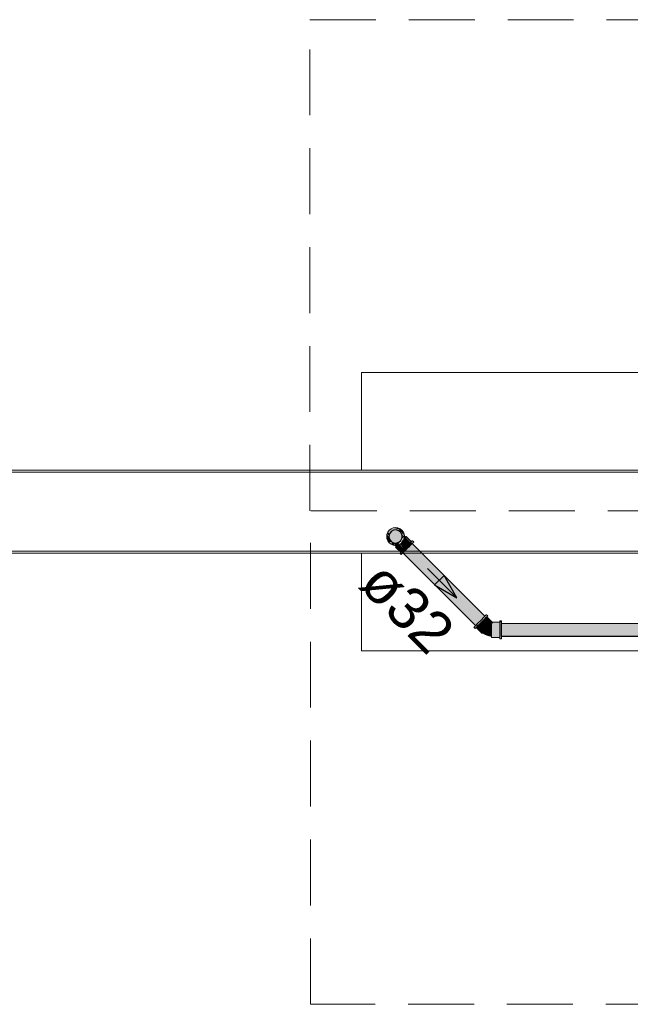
# Model space of a CAD drawing. Header units: millimetres. Extents: x 567 to 934, y -1 to 364.
# Tile 777 of 1056: x 729.41 to 732.35, y 154.38 to 159.12. Entities that reach past the tile are written whole.
import ezdxf

# ---------------------------------------------------------------- set-up
doc = ezdxf.new("R2010")
doc.units = ezdxf.units.MM
doc.header["$MEASUREMENT"] = 0
doc.linetypes.add('HIDDEN2', pattern=[0.47625, 0.3175, -0.15875])
doc.linetypes.add('NULL', pattern=[0])
for name, color, linetype, lineweight in [('AF-Condutos Reúso', 200, 'Continuous', 25), ('AF-Conexões Reúso', 216, 'Continuous', 18), ('AF-Sentido conduto Reúso', 200, 'Continuous', 30), ('AF-Textos conduto Reúso', 7, 'Continuous', 9), ('DI-Detalhes', 1, 'HIDDEN2', 9)]:
    doc.layers.add(name, color=color, linetype=linetype, lineweight=lineweight)
doc.layers.add('ARQ FINA', color=8, linetype='Continuous')
doc.styles.add('Arial', font='arial.ttf')

msp = doc.modelspace()

# ---------------------------------------------------------------- hatches: boundary and pattern name
at = {"layer": 'AF-Condutos Reúso', "linetype": 'Continuous'}
for points in [[(731.1861, 156.6308), (731.1889, 156.6178), (731.1967, 156.6071), (731.2082, 156.6004), (731.2215, 156.599), (731.2341, 156.6031), (731.244, 156.612), (731.2494, 156.6242), (731.2494, 156.6375), (731.244, 156.6496), (731.2341, 156.6585), (731.2215, 156.6627), (731.2082, 156.6613), (731.1967, 156.6546), (731.1889, 156.6439)], [(731.2805, 156.5801), (731.2711, 156.5707), (731.6215, 156.2203), (731.6309, 156.2297)], [(731.6314, 156.2302), (731.2889, 156.5885), (731.2805, 156.5801), (731.6309, 156.2297)], [(731.6397, 156.2384), (731.2948, 156.5944), (731.2889, 156.5885), (731.6314, 156.2302)], [(731.6454, 156.2442), (731.2973, 156.5969), (731.2948, 156.5944)], [(731.2948, 156.5944), (731.6397, 156.2384), (731.6453, 156.2441)], [(731.2973, 156.5969), (731.6454, 156.2442), (731.6477, 156.2465)], [(731.6029, 156.2016), (731.6061, 156.2049), (731.2557, 156.5553), (731.2523, 156.5519)], [(731.2523, 156.5519), (731.6027, 156.2015), (731.6029, 156.2016)], [(731.2557, 156.5553), (731.6061, 156.2049), (731.6128, 156.2115), (731.2623, 156.5619)], [(731.2623, 156.5619), (731.6128, 156.2115), (731.6215, 156.2203), (731.2711, 156.5707)], [(731.6065, 156.2053), (731.6123, 156.1992), (731.6187, 156.2056)]]:
    msp.add_hatch(color=201, dxfattribs=at).paths.add_polyline_path(points)
h = msp.add_hatch(color=201, dxfattribs=at)
h.paths.add_polyline_path([(733.254, 156.1495), (733.254, 156.2122), (731.7278, 156.2117), (731.7278, 156.1495)])
h.paths.add_polyline_path([(733.254, 156.2122), (733.254, 156.1495), (735.7306, 156.1495), (735.7306, 156.2132)])
at = {"layer": 'AF-Conexões Reúso', "linetype": 'Continuous'}
for points in [[(731.1809, 156.6093), (731.1877, 156.6004), (731.1766, 156.642), (731.1751, 156.6308)], [(731.1836, 156.6367), (731.1889, 156.6439), (731.1817, 156.6515), (731.1766, 156.642)], [(731.183, 156.618), (731.1867, 156.6279), (731.1766, 156.642)], [(731.1877, 156.6612), (731.1809, 156.6523), (731.207, 156.6724)], [(731.2116, 156.6632), (731.2337, 156.6587), (731.244, 156.6496), (731.2478, 156.641), (731.2611, 156.6308), (731.2596, 156.642), (731.2485, 156.6612), (731.2593, 156.6351), (731.2345, 156.664), (731.207, 156.6724), (731.1809, 156.6523), (731.1934, 156.6501)], [(731.1999, 156.6026), (731.1966, 156.5936), (731.2154, 156.5886), (731.2087, 156.6001), (731.1889, 156.6178), (731.1867, 156.6279), (731.183, 156.618), (731.1871, 156.6026)], [(731.2292, 156.6724), (731.207, 156.6724), (731.2485, 156.6612)], [(731.2589, 156.6363), (731.2485, 156.6612), (731.2335, 156.6653)], [(731.2611, 156.6308), (731.2533, 156.6329), (731.2462, 156.617)], [(731.2494, 156.634), (731.2611, 156.6308), (731.2494, 156.6398)], [(731.2611, 156.6308), (731.2515, 156.6142), (731.26, 156.6227)], [(731.2909, 156.6024), (731.2653, 156.628), (731.2612, 156.6239), (731.2868, 156.5983)], [(731.2687, 156.6314), (731.2654, 156.6281), (731.2909, 156.6024), (731.2935, 156.6049)], [(731.2396, 156.5936), (731.2292, 156.6015), (731.2085, 156.6004), (731.2181, 156.5878)], [(731.2184, 156.5811), (731.2431, 156.5546), (731.2506, 156.5621), (731.225, 156.5877)], [(731.2506, 156.5621), (731.2559, 156.5674), (731.2416, 156.5909), (731.225, 156.5877)], [(731.2396, 156.5936), (731.2485, 156.6004), (731.2596, 156.6197), (731.2515, 156.6142)], [(731.2613, 156.6238), (731.241, 156.5947), (731.2559, 156.5674), (731.2868, 156.5983)], [(731.2951, 156.6065), (731.2472, 156.5587), (731.2483, 156.5479), (731.2962, 156.5958)], [(731.2394, 156.5508), (731.2443, 156.5439), (731.2472, 156.5587)], [(731.5957, 156.1945), (731.6006, 156.1875), (731.6525, 156.2394), (731.6555, 156.2543)], [(731.6349, 156.1646), (731.6415, 156.1712), (731.6129, 156.1998), (731.6063, 156.1932)], [(731.6415, 156.1712), (731.6468, 156.1765), (731.6244, 156.2113), (731.6129, 156.1998)], [(731.6468, 156.1765), (731.6596, 156.1893), (731.631, 156.2179), (731.6244, 156.2113)], [(731.6724, 156.2021), (731.6438, 156.2307), (731.631, 156.2179), (731.6596, 156.1893)], [(731.6688, 156.1521), (731.679, 156.1497), (731.679, 156.2088), (731.645, 156.1747), (731.6432, 156.1635)], [(731.6777, 156.2074), (731.6491, 156.236), (731.6438, 156.2307), (731.6724, 156.2021)], [(731.6826, 156.2175), (731.6566, 156.2435), (731.6491, 156.236), (731.6777, 156.2074)], [(731.7194, 156.2162), (731.6865, 156.2162), (731.679, 156.2126), (731.679, 156.1463), (731.7194, 156.1463)], [(731.7278, 156.2228), (731.7194, 156.2243), (731.726, 156.2132)], [(731.7194, 156.1383), (731.7278, 156.1383), (731.7278, 156.2117), (731.7194, 156.2185)]]:
    msp.add_hatch(color=213, dxfattribs=at).paths.add_polyline_path(points)

# ---------------------------------------------------------------- linework, layer by layer
at = {"layer": 'AF-Condutos Reúso'}
for p, q in [((731.1889, 156.6439), (731.1861, 156.6308)), ((731.1861, 156.6308), (731.1889, 156.6178)), ((731.1967, 156.6546), (731.1889, 156.6439)), ((731.2082, 156.6613), (731.1967, 156.6546)), ((731.2215, 156.6627), (731.2082, 156.6613)), ((731.2341, 156.6585), (731.2215, 156.6627)), ((731.244, 156.6496), (731.2341, 156.6585)), ((731.2494, 156.6375), (731.244, 156.6496)), ((731.2494, 156.6242), (731.2494, 156.6375)), ((731.1889, 156.6178), (731.1967, 156.6071)), ((731.1967, 156.6071), (731.2082, 156.6004)), ((731.2082, 156.6004), (731.2215, 156.599)), ((731.2215, 156.599), (731.2341, 156.6031)), ((731.2341, 156.6031), (731.244, 156.612)), ((731.244, 156.612), (731.2494, 156.6242)), ((731.2805, 156.5801), (731.2711, 156.5707)), ((731.2889, 156.5885), (731.2805, 156.5801)), ((731.2948, 156.5944), (731.2889, 156.5885)), ((731.2973, 156.5969), (731.2948, 156.5944)), ((731.6477, 156.2465), (731.2973, 156.5969)), ((731.2557, 156.5553), (731.2523, 156.5519)), ((731.2523, 156.5519), (731.6027, 156.2015)), ((731.2623, 156.5619), (731.2557, 156.5553)), ((731.2711, 156.5707), (731.2623, 156.5619))]:
    msp.add_line(p, q, dxfattribs=at)
msp.add_lwpolyline([(735.7306, 156.1495), (731.7278, 156.1495), (731.7278, 156.2117), (735.7306, 156.2132)], close=True, dxfattribs=at)
at = {"layer": 'AF-Conexões Reúso'}
for p, q in [((731.2181, 156.6738), (731.207, 156.6724)), ((731.2292, 156.6724), (731.2181, 156.6738)), ((731.1766, 156.642), (731.1751, 156.6308)), ((731.1751, 156.6308), (731.1766, 156.6197)), ((731.1809, 156.6523), (731.1766, 156.642)), ((731.1877, 156.6612), (731.1809, 156.6523)), ((731.1966, 156.6681), (731.1877, 156.6612)), ((731.207, 156.6724), (731.1966, 156.6681)), ((731.2396, 156.6681), (731.2292, 156.6724)), ((731.2485, 156.6612), (731.2396, 156.6681)), ((731.2553, 156.6523), (731.2485, 156.6612)), ((731.2596, 156.642), (731.2553, 156.6523)), ((731.2608, 156.6335), (731.2596, 156.642)), ((731.26, 156.6227), (731.2611, 156.6308)), ((731.2611, 156.6308), (731.2608, 156.6335)), ((731.2654, 156.6281), (731.261, 156.6332)), ((731.2653, 156.628), (731.2612, 156.6239)), ((731.2627, 156.6253), (731.2654, 156.6281)), ((731.2654, 156.6281), (731.2653, 156.628)), ((731.2679, 156.6305), (731.2654, 156.6281)), ((731.2687, 156.6314), (731.2679, 156.6305)), ((731.2943, 156.6058), (731.2687, 156.6314)), ((731.1766, 156.6197), (731.1809, 156.6093)), ((731.1809, 156.6093), (731.1877, 156.6004)), ((731.1877, 156.6004), (731.1966, 156.5936)), ((731.1966, 156.5936), (731.207, 156.5893)), ((731.207, 156.5893), (731.2158, 156.5881)), ((731.2158, 156.5881), (731.2181, 156.5878)), ((731.2158, 156.5881), (731.2209, 156.5836)), ((731.2184, 156.5811), (731.2175, 156.5802)), ((731.2175, 156.5802), (731.2431, 156.5546)), ((731.2181, 156.5878), (731.2262, 156.5889)), ((731.221, 156.5836), (731.2184, 156.5811)), ((731.2209, 156.5836), (731.2236, 156.5863)), ((731.225, 156.5877), (731.221, 156.5836)), ((731.2236, 156.5863), (731.2248, 156.5875)), ((731.2248, 156.5875), (731.2261, 156.5888)), ((731.2262, 156.5889), (731.225, 156.5877)), ((731.2262, 156.5889), (731.2292, 156.5893)), ((731.2292, 156.5893), (731.2396, 156.5936)), ((731.2396, 156.5936), (731.2485, 156.6004)), ((731.2485, 156.6004), (731.2553, 156.6093)), ((731.2553, 156.6093), (731.2596, 156.6197)), ((731.2596, 156.6197), (731.26, 156.6227)), ((731.2612, 156.6239), (731.26, 156.6227)), ((731.2601, 156.6228), (731.2627, 156.6253)), ((731.2687, 156.5802), (731.2609, 156.5723)), ((731.2621, 156.5736), (731.2687, 156.5802)), ((731.2766, 156.5881), (731.2687, 156.5802)), ((731.2687, 156.5802), (731.2754, 156.5868)), ((731.2747, 156.5743), (731.2825, 156.5821)), ((731.2754, 156.5868), (731.2815, 156.593)), ((731.2839, 156.5954), (731.2766, 156.5881)), ((731.2815, 156.593), (731.2868, 156.5983)), ((731.2825, 156.5821), (731.2899, 156.5895)), ((731.2902, 156.6017), (731.2839, 156.5954)), ((731.2868, 156.5983), (731.2909, 156.6024)), ((731.2899, 156.5895), (731.2962, 156.5958)), ((731.2943, 156.6058), (731.2902, 156.6017)), ((731.2909, 156.6024), (731.2935, 156.6049)), ((731.2935, 156.6049), (731.2943, 156.6058)), ((731.2951, 156.6065), (731.2943, 156.6058)), ((731.2981, 156.6096), (731.2951, 156.6065)), ((731.2962, 156.5958), (731.2973, 156.5969)), ((731.2973, 156.5969), (731.301, 156.6006)), ((731.2991, 156.6106), (731.2981, 156.6096)), ((731.3051, 156.6047), (731.2991, 156.6106)), ((731.301, 156.6006), (731.304, 156.6036)), ((731.304, 156.6036), (731.3051, 156.6047)), ((731.2394, 156.5508), (731.2383, 156.5498)), ((731.2383, 156.5498), (731.2443, 156.5439)), ((731.2424, 156.5539), (731.2394, 156.5508)), ((731.2472, 156.5587), (731.2424, 156.5539)), ((731.2431, 156.5546), (731.244, 156.5555)), ((731.244, 156.5555), (731.2466, 156.558)), ((731.2443, 156.5439), (731.2453, 156.5449)), ((731.2453, 156.5449), (731.2483, 156.5479)), ((731.2466, 156.558), (731.2506, 156.5621)), ((731.2535, 156.565), (731.2472, 156.5587)), ((731.2483, 156.5479), (731.2523, 156.5519)), ((731.2506, 156.5621), (731.2559, 156.5674)), ((731.2523, 156.5519), (731.2532, 156.5528)), ((731.2532, 156.5528), (731.2595, 156.5591)), ((731.2609, 156.5723), (731.2535, 156.565)), ((731.2559, 156.5674), (731.2621, 156.5736)), ((731.2595, 156.5591), (731.2668, 156.5664)), ((731.2668, 156.5664), (731.2747, 156.5743)), ((731.6514, 156.2502), (731.6477, 156.2465)), ((731.6544, 156.2532), (731.6514, 156.2502)), ((731.6555, 156.2543), (731.6544, 156.2532)), ((731.6614, 156.2483), (731.6555, 156.2543)), ((731.6574, 156.2442), (731.6604, 156.2473)), ((731.6604, 156.2473), (731.6614, 156.2483)), ((731.6027, 156.2015), (731.5987, 156.1975)), ((731.6036, 156.2023), (731.6027, 156.2015)), ((731.6099, 156.2086), (731.6036, 156.2023)), ((731.6129, 156.1998), (731.6089, 156.1957)), ((731.6095, 156.1964), (731.6158, 156.2027)), ((731.6172, 156.216), (731.6099, 156.2086)), ((731.6182, 156.2051), (731.6129, 156.1998)), ((731.6158, 156.2027), (731.6231, 156.21)), ((731.6251, 156.2238), (731.6172, 156.216)), ((731.6244, 156.2113), (731.6182, 156.2051)), ((731.6231, 156.21), (731.631, 156.2179)), ((731.631, 156.2179), (731.6244, 156.2113)), ((731.633, 156.2317), (731.6251, 156.2238)), ((731.631, 156.2179), (731.6389, 156.2258)), ((731.6376, 156.2245), (731.631, 156.2179)), ((731.6403, 156.239), (731.633, 156.2317)), ((731.6438, 156.2307), (731.6376, 156.2245)), ((731.6389, 156.2258), (731.6462, 156.2331)), ((731.6466, 156.2453), (731.6403, 156.239)), ((731.6491, 156.236), (731.6438, 156.2307)), ((731.6462, 156.2331), (731.6525, 156.2394)), ((731.6477, 156.2465), (731.6466, 156.2453)), ((731.6532, 156.2401), (731.6491, 156.236)), ((731.6525, 156.2394), (731.6536, 156.2405)), ((731.6536, 156.2405), (731.6532, 156.2401)), ((731.6536, 156.2405), (731.6566, 156.2435)), ((731.6557, 156.2426), (731.6536, 156.2405)), ((731.6566, 156.2435), (731.6557, 156.2426)), ((731.6566, 156.2435), (731.6574, 156.2442)), ((731.679, 156.2211), (731.6566, 156.2435)), ((731.6662, 156.196), (731.6724, 156.2021)), ((731.6745, 156.2042), (731.6689, 156.1987)), ((731.6724, 156.2021), (731.6777, 156.2074)), ((731.6765, 156.2062), (731.6745, 156.2042)), ((731.679, 156.2088), (731.6765, 156.2062)), ((731.6777, 156.2074), (731.679, 156.2088)), ((731.6826, 156.2175), (731.679, 156.2211)), ((731.679, 156.2126), (731.679, 156.2088)), ((731.679, 156.2088), (731.6818, 156.2115)), ((731.679, 156.2088), (731.679, 156.2069)), ((731.679, 156.2051), (731.679, 156.2088)), ((731.679, 156.2069), (731.679, 156.1994)), ((731.679, 156.2014), (731.679, 156.2051)), ((731.679, 156.1924), (731.679, 156.2014)), ((731.6878, 156.2175), (731.6826, 156.2175)), ((731.6843, 156.2141), (731.6852, 156.2149)), ((731.7194, 156.2175), (731.6878, 156.2175)), ((731.7194, 156.2243), (731.7194, 156.2228)), ((731.7278, 156.2243), (731.7194, 156.2243)), ((731.7194, 156.2228), (731.7194, 156.2185)), ((731.7194, 156.2185), (731.7194, 156.2175)), ((731.7194, 156.2175), (731.7194, 156.2132)), ((731.7194, 156.2162), (731.7194, 156.2175)), ((731.7194, 156.2132), (731.7194, 156.2162)), ((731.7194, 156.2126), (731.7194, 156.2132)), ((731.7194, 156.2132), (731.7194, 156.2117)), ((731.7194, 156.2069), (731.7194, 156.2126)), ((731.7194, 156.2117), (731.7194, 156.2028)), ((731.7194, 156.1994), (731.7194, 156.2069)), ((731.7194, 156.2028), (731.7194, 156.1924)), ((731.7278, 156.2228), (731.7278, 156.2243)), ((731.7278, 156.2185), (731.7278, 156.2228)), ((731.7278, 156.2132), (731.7278, 156.2185)), ((731.7278, 156.2117), (731.7278, 156.2132)), ((731.7278, 156.2028), (731.7278, 156.2117)), ((731.7278, 156.1924), (731.7278, 156.2028)), ((731.5957, 156.1945), (731.5947, 156.1934)), ((731.5947, 156.1934), (731.6006, 156.1875)), ((731.5987, 156.1975), (731.5957, 156.1945)), ((731.6006, 156.1875), (731.6017, 156.1885)), ((731.6017, 156.1885), (731.6047, 156.1916)), ((731.6047, 156.1916), (731.6054, 156.1923)), ((731.6054, 156.1923), (731.6087, 156.1956)), ((731.6063, 156.1932), (731.6054, 156.1923)), ((731.6054, 156.1923), (731.634, 156.1637)), ((731.6087, 156.1956), (731.6063, 156.1932)), ((731.6087, 156.1956), (731.6095, 156.1964)), ((731.634, 156.1637), (731.6349, 156.1646)), ((731.6349, 156.1646), (731.6372, 156.167)), ((731.6372, 156.167), (731.6374, 156.1672)), ((731.6382, 156.1679), (731.6373, 156.167)), ((731.6373, 156.167), (731.6448, 156.1621)), ((731.651, 156.1589), (731.6373, 156.167)), ((731.6373, 156.167), (731.6448, 156.1621)), ((731.6374, 156.1672), (731.6415, 156.1712)), ((731.6408, 156.1706), (731.6382, 156.1679)), ((731.645, 156.1747), (731.6408, 156.1706)), ((731.6415, 156.1712), (731.6468, 156.1765)), ((731.6448, 156.1621), (731.6508, 156.159)), ((731.6448, 156.1621), (731.651, 156.1589)), ((731.6503, 156.18), (731.645, 156.1747)), ((731.6468, 156.1765), (731.653, 156.1827)), ((731.6564, 156.1861), (731.6503, 156.18)), ((731.6508, 156.159), (731.6539, 156.1574)), ((731.653, 156.1827), (731.6596, 156.1893)), ((731.6539, 156.1574), (731.6668, 156.1528)), ((731.6539, 156.1574), (731.6569, 156.1554)), ((731.6636, 156.1537), (731.6539, 156.1574)), ((731.6628, 156.1925), (731.6564, 156.1861)), ((731.6569, 156.1554), (731.6636, 156.1537)), ((731.6596, 156.1893), (731.6662, 156.196)), ((731.6689, 156.1987), (731.6628, 156.1925)), ((731.6668, 156.1528), (731.6688, 156.1521)), ((731.679, 156.1994), (731.679, 156.1906)), ((731.679, 156.1874), (731.679, 156.1924)), ((731.679, 156.1906), (731.679, 156.1813)), ((731.679, 156.1824), (731.679, 156.1874)), ((731.679, 156.1723), (731.679, 156.1824)), ((731.679, 156.1813), (731.679, 156.1719)), ((731.679, 156.1633), (731.679, 156.1723)), ((731.679, 156.1719), (731.679, 156.1632)), ((731.679, 156.156), (731.679, 156.1633)), ((731.679, 156.1632), (731.679, 156.1557)), ((731.679, 156.1513), (731.679, 156.156)), ((731.679, 156.1557), (731.679, 156.1499)), ((731.7194, 156.1906), (731.7194, 156.1994)), ((731.7194, 156.1924), (731.7194, 156.1813)), ((731.7194, 156.1813), (731.7194, 156.1906)), ((731.7194, 156.1719), (731.7194, 156.1813)), ((731.7194, 156.1813), (731.7194, 156.1701)), ((731.7194, 156.1632), (731.7194, 156.1719)), ((731.7194, 156.1701), (731.7194, 156.1598)), ((731.7194, 156.1557), (731.7194, 156.1632)), ((731.7194, 156.1598), (731.7194, 156.1509)), ((731.7194, 156.1499), (731.7194, 156.1557)), ((731.7278, 156.1813), (731.7278, 156.1924)), ((731.7278, 156.1701), (731.7278, 156.1813)), ((731.7278, 156.1598), (731.7278, 156.1701)), ((731.7278, 156.1509), (731.7278, 156.1598)), ((731.6688, 156.1521), (731.679, 156.1497)), ((731.679, 156.1497), (731.679, 156.1513)), ((731.679, 156.1499), (731.679, 156.1497)), ((731.679, 156.1497), (731.679, 156.1495)), ((731.679, 156.1495), (731.679, 156.1463)), ((731.679, 156.1463), (731.679, 156.1451)), ((731.679, 156.1451), (731.7194, 156.1451)), ((731.7194, 156.1509), (731.7194, 156.1495)), ((731.7194, 156.1495), (731.7194, 156.1499)), ((731.7194, 156.1463), (731.7194, 156.1495)), ((731.7194, 156.1495), (731.7194, 156.1451)), ((731.7194, 156.1451), (731.7194, 156.1463)), ((731.7194, 156.1451), (731.7194, 156.144)), ((731.7194, 156.144), (731.7194, 156.1397)), ((731.7194, 156.1397), (731.7194, 156.1383)), ((731.7194, 156.1383), (731.7278, 156.1383)), ((731.7278, 156.1495), (731.7278, 156.1509)), ((731.7278, 156.144), (731.7278, 156.1495)), ((731.7278, 156.1397), (731.7278, 156.144)), ((731.7278, 156.1383), (731.7278, 156.1397))]:
    msp.add_line(p, q, dxfattribs=at)
at = {"layer": 'AF-Sentido conduto Reúso'}
for p, q in [((731.4511, 156.4436), (731.4053, 156.3979)), ((731.5136, 156.3354), (731.4511, 156.4436)), ((731.4053, 156.3979), (731.5136, 156.3354))]:
    msp.add_line(p, q, dxfattribs=at)
msp.add_lwpolyline([(731.3721, 156.4768), (731.5136, 156.3354)], dxfattribs=at)
at = {"layer": 'ARQ FINA', "linetype": 'Continuous', "lineweight": 5}
for p, q in [((731.054, 157.4208), (731.054, 156.9508)), ((733.254, 157.4208), (731.054, 157.4208)), ((731.054, 156.0808), (731.054, 156.5508)), ((733.254, 156.0808), (731.054, 156.0808))]:
    msp.add_line(p, q, dxfattribs=at)
at = {"layer": 'ARQ FINA', "lineweight": 5}
for p, q in [((744.4209, 156.9408), (728.5409, 156.9408)), ((728.8409, 156.9508), (744.4109, 156.9508)), ((728.8409, 156.5508), (744.7109, 156.5508)), ((728.9509, 156.5608), (744.7009, 156.5608))]:
    msp.add_line(p, q, dxfattribs=at)
at = {"layer": 'DI-Detalhes'}
for points in [[(730.8053, 159.1198), (743.9869, 159.1198), (743.9869, 156.7543), (730.8053, 156.7543), (730.8053, 159.1198)], [(734.5811, 156.7434), (743.978, 156.7434), (743.978, 154.3779), (730.8086, 154.3779), (730.8086, 156.7434)]]:
    msp.add_lwpolyline(points, dxfattribs=at)

# ---------------------------------------------------------------- texts
at = {"layer": 'AF-Textos conduto Reúso', "linetype": 'NULL', "insert": (731.0311, 156.3877), "char_height": 0.2, "width": 0.962805, "attachment_point": 7, "rotation": 314.9999, "line_spacing_factor": 0.6, "style": 'Arial'}
msp.add_mtext('ø32', dxfattribs=at)

doc.saveas('drawing.dxf')
